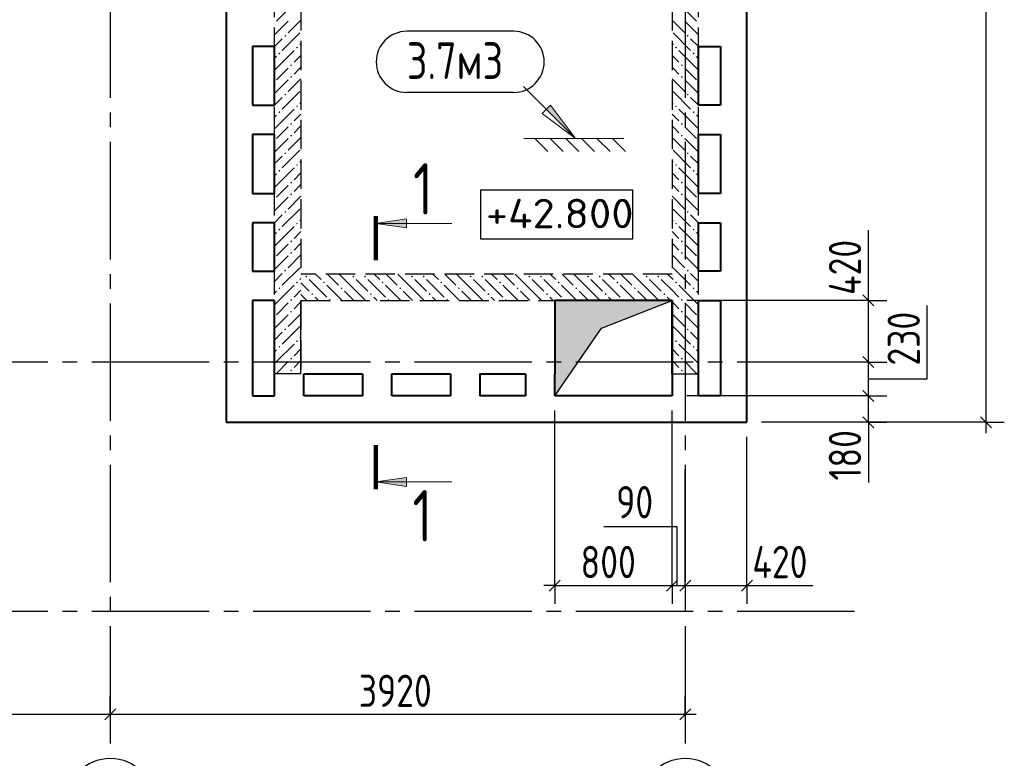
# Model space of a CAD drawing. Header units: millimetres. Extents: x 40580 to 1168286, y -220995 to 81020.
# Tile 308 of 419: x 771198 to 777911, y -112364 to -107331. Entities that reach past the tile are written whole.
import ezdxf

# ---------------------------------------------------------------- set-up
doc = ezdxf.new("R2010")
doc.units = ezdxf.units.MM
for name, pattern in [('______2', [270, 200, -70]), ('______5', [1100, 800, -100, 100, -100]), ('CENTER', [2, 1.25, -0.25, 0.25, -0.25])]:
    doc.linetypes.add(name, pattern=pattern)
for name, color, linetype, lineweight in [('Standard', 7, 'Continuous', 25), ('Высотные отметки', 7, 'Continuous', 25), ('ЖБ Перекрытие верхний уровень', 7, 'Continuous', 35), ('ОСИ', 7, 'CENTER', 15), ('Основная', 7, 'Continuous', 40), ('Примечания', 7, 'Continuous', 13), ('Узлы символ', 7, 'Continuous', 25)]:
    doc.layers.add(name, color=color, linetype=linetype, lineweight=lineweight)
doc.layers.add('ЖБ Стена верхний уровень', color=7, linetype='______2', true_color=0x656565)
for name, color, linetype in [('Размерная выноска', 7, 'Continuous'), ('Тонкие', 7, 'Continuous'), ('ФВ-2', 7, 'Continuous')]:
    doc.layers.add(name, color=color, linetype=linetype)
doc.styles.add('GOST 2.304', font='isocpeur.ttf', dxfattribs={"width": 0.8})
doc.styles.add('GOST 2.304-81', font='txt')
doc.styles.add('ISOCPEUR', font='isocpeur.ttf')

msp = doc.modelspace()

# ---------------------------------------------------------------- hatches: boundary and pattern name
at = {"layer": 'ЖБ Стена верхний уровень', "linetype": 'Continuous', "lineweight": -3, "transparency": 33554687}
for points in [[(773014.9, -107440.8), (773008.4, -107434.3), (773001.9, -107440.8), (773008.4, -107447.3)], [(775745.8, -107440.8), (775752.3, -107434.3), (775758.8, -107440.8), (775752.3, -107447.3)], [(773094.9, -107520.8), (773088.4, -107514.3), (773081.9, -107520.8), (773088.4, -107527.3)], [(775665.8, -107520.8), (775672.3, -107514.3), (775678.8, -107520.8), (775672.3, -107527.3)], [(772974.9, -107560.8), (772968.3, -107554.3), (772961.8, -107560.8), (772968.3, -107567.3)], [(775785.8, -107560.8), (775792.3, -107554.3), (775798.8, -107560.8), (775792.3, -107567.3)], [(773054.9, -107640.8), (773048.3, -107634.3), (773041.9, -107640.8), (773048.3, -107647.3)], [(775705.8, -107640.8), (775712.3, -107634.3), (775718.8, -107640.8), (775712.3, -107647.3)], [(773054.9, -107720.8), (773048.3, -107714.3), (773041.9, -107720.8), (773048.3, -107727.3)], [(775705.8, -107720.8), (775712.3, -107714.3), (775718.8, -107720.8), (775712.3, -107727.3)], [(773014.9, -107840.8), (773008.4, -107834.3), (773001.9, -107840.8), (773008.4, -107847.3)], [(775745.8, -107840.8), (775752.3, -107834.3), (775758.8, -107840.8), (775752.3, -107847.3)], [(773094.9, -107920.8), (773088.4, -107914.3), (773081.9, -107920.8), (773088.4, -107927.3)], [(775665.8, -107920.8), (775672.3, -107914.3), (775678.8, -107920.8), (775672.3, -107927.3)], [(772974.9, -107960.8), (772968.3, -107954.3), (772961.8, -107960.8), (772968.3, -107967.3)], [(775785.8, -107960.8), (775792.3, -107954.3), (775798.8, -107960.8), (775792.3, -107967.3)], [(773054.9, -108040.8), (773048.3, -108034.3), (773041.9, -108040.8), (773048.3, -108047.3)], [(775705.8, -108040.8), (775712.3, -108034.3), (775718.8, -108040.8), (775712.3, -108047.3)], [(773054.9, -108120.8), (773048.3, -108114.3), (773041.9, -108120.8), (773048.3, -108127.3)], [(775705.8, -108120.8), (775712.3, -108114.3), (775718.8, -108120.8), (775712.3, -108127.3)], [(773014.9, -108240.8), (773008.4, -108234.3), (773001.9, -108240.8), (773008.4, -108247.3)], [(775745.8, -108240.8), (775752.3, -108234.3), (775758.8, -108240.8), (775752.3, -108247.3)], [(773094.9, -108320.8), (773088.4, -108314.3), (773081.9, -108320.8), (773088.4, -108327.3)], [(775665.8, -108320.8), (775672.3, -108314.3), (775678.8, -108320.8), (775672.3, -108327.3)], [(772974.9, -108360.8), (772968.3, -108354.3), (772961.8, -108360.8), (772968.3, -108367.3)], [(775785.8, -108360.8), (775792.3, -108354.3), (775798.8, -108360.8), (775792.3, -108367.3)], [(773054.9, -108440.8), (773048.3, -108434.3), (773041.9, -108440.8), (773048.3, -108447.3)], [(775705.8, -108440.8), (775712.3, -108434.3), (775718.8, -108440.8), (775712.3, -108447.3)], [(773054.9, -108520.8), (773048.3, -108514.3), (773041.9, -108520.8), (773048.3, -108527.3)], [(775705.8, -108520.8), (775712.3, -108514.3), (775718.8, -108520.8), (775712.3, -108527.3)], [(773014.9, -108640.8), (773008.4, -108634.3), (773001.9, -108640.8), (773008.4, -108647.3)], [(775745.8, -108640.8), (775752.3, -108634.3), (775758.8, -108640.8), (775752.3, -108647.3)], [(773094.9, -108720.8), (773088.4, -108714.3), (773081.9, -108720.8), (773088.4, -108727.3)], [(775665.8, -108720.8), (775672.3, -108714.3), (775678.8, -108720.8), (775672.3, -108727.3)], [(772974.9, -108760.8), (772968.3, -108754.3), (772961.8, -108760.8), (772968.3, -108767.3)], [(775785.8, -108760.8), (775792.3, -108754.3), (775798.8, -108760.8), (775792.3, -108767.3)], [(773054.9, -108840.8), (773048.3, -108834.3), (773041.9, -108840.8), (773048.3, -108847.3)], [(775705.8, -108840.8), (775712.3, -108834.3), (775718.8, -108840.8), (775712.3, -108847.3)], [(773054.9, -108920.8), (773048.3, -108914.3), (773041.9, -108920.8), (773048.3, -108927.3)], [(775705.8, -108920.8), (775712.3, -108914.3), (775718.8, -108920.8), (775712.3, -108927.3)], [(773014.9, -109040.8), (773008.4, -109034.3), (773001.9, -109040.8), (773008.4, -109047.3)], [(773145.8, -109080.8), (773152.3, -109074.3), (773158.8, -109080.8), (773152.3, -109087.3)], [(773465.8, -109080.8), (773472.3, -109074.3), (773478.8, -109080.8), (773472.3, -109087.3)], [(773545.8, -109080.8), (773552.3, -109074.3), (773558.8, -109080.8), (773552.3, -109087.3)], [(773865.8, -109080.8), (773872.3, -109074.3), (773878.8, -109080.8), (773872.3, -109087.3)], [(773945.8, -109080.8), (773952.3, -109074.3), (773958.8, -109080.8), (773952.3, -109087.3)], [(774265.8, -109080.8), (774272.3, -109074.3), (774278.8, -109080.8), (774272.3, -109087.3)], [(774345.8, -109080.8), (774352.3, -109074.3), (774358.8, -109080.8), (774352.3, -109087.3)], [(774665.8, -109080.8), (774672.3, -109074.3), (774678.8, -109080.8), (774672.3, -109087.3)], [(774745.8, -109080.8), (774752.3, -109074.3), (774758.8, -109080.8), (774752.3, -109087.3)], [(775065.8, -109080.8), (775072.3, -109074.3), (775078.8, -109080.8), (775072.3, -109087.3)], [(775145.8, -109080.8), (775152.3, -109074.3), (775158.8, -109080.8), (775152.3, -109087.3)], [(775465.8, -109080.8), (775472.3, -109074.3), (775478.8, -109080.8), (775472.3, -109087.3)], [(775545.8, -109080.8), (775552.3, -109074.3), (775558.8, -109080.8), (775552.3, -109087.3)], [(775745.8, -109040.8), (775752.3, -109034.3), (775758.8, -109040.8), (775752.3, -109047.3)], [(773094.9, -109120.8), (773088.4, -109114.3), (773081.9, -109120.8), (773088.4, -109127.3)], [(773265.8, -109120.8), (773272.3, -109114.3), (773278.8, -109120.8), (773272.3, -109127.3)], [(773665.8, -109120.8), (773672.3, -109114.3), (773678.8, -109120.8), (773672.3, -109127.3)], [(774065.8, -109120.8), (774072.3, -109114.3), (774078.8, -109120.8), (774072.3, -109127.3)], [(774465.8, -109120.8), (774472.3, -109114.3), (774478.8, -109120.8), (774472.3, -109127.3)], [(774865.8, -109120.8), (774872.3, -109114.3), (774878.8, -109120.8), (774872.3, -109127.3)], [(775265.8, -109120.8), (775272.3, -109114.3), (775278.8, -109120.8), (775272.3, -109127.3)], [(775665.8, -109120.8), (775672.3, -109114.3), (775678.8, -109120.8), (775672.3, -109127.3)], [(772974.9, -109160.8), (772968.3, -109154.3), (772961.8, -109160.8), (772968.3, -109167.3)], [(773185.8, -109200.8), (773192.3, -109194.3), (773198.8, -109200.8), (773192.3, -109207.3)], [(773385.8, -109160.8), (773392.3, -109154.3), (773398.8, -109160.8), (773392.3, -109167.3)], [(773585.8, -109200.8), (773592.3, -109194.3), (773598.8, -109200.8), (773592.3, -109207.3)], [(773785.8, -109160.8), (773792.3, -109154.3), (773798.8, -109160.8), (773792.3, -109167.3)], [(773985.8, -109200.8), (773992.3, -109194.3), (773998.8, -109200.8), (773992.3, -109207.3)], [(774185.8, -109160.8), (774192.3, -109154.3), (774198.8, -109160.8), (774192.3, -109167.3)], [(774385.8, -109200.8), (774392.3, -109194.3), (774398.8, -109200.8), (774392.3, -109207.3)], [(774585.8, -109160.8), (774592.3, -109154.3), (774598.8, -109160.8), (774592.3, -109167.3)], [(774785.8, -109200.8), (774792.3, -109194.3), (774798.8, -109200.8), (774792.3, -109207.3)], [(774985.8, -109160.8), (774992.3, -109154.3), (774998.8, -109160.8), (774992.3, -109167.3)], [(775185.8, -109200.8), (775192.3, -109194.3), (775198.8, -109200.8), (775192.3, -109207.3)], [(775385.8, -109160.8), (775392.3, -109154.3), (775398.8, -109160.8), (775392.3, -109167.3)], [(775585.8, -109200.8), (775592.3, -109194.3), (775598.8, -109200.8), (775592.3, -109207.3)], [(775785.8, -109160.8), (775792.3, -109154.3), (775798.8, -109160.8), (775792.3, -109167.3)], [(773054.9, -109240.8), (773048.3, -109234.3), (773041.9, -109240.8), (773048.3, -109247.3)], [(773305.8, -109240.8), (773312.3, -109234.3), (773318.8, -109240.8), (773315.6, -109243.9), (773308.9, -109243.9)], [(773705.8, -109240.8), (773712.3, -109234.3), (773718.8, -109240.8), (773715.6, -109243.9), (773708.9, -109243.9)], [(774105.8, -109240.8), (774112.3, -109234.3), (774118.8, -109240.8), (774115.6, -109243.9), (774108.9, -109243.9)], [(774505.8, -109240.8), (774512.3, -109234.3), (774518.8, -109240.8), (774515.6, -109243.9), (774508.9, -109243.9)], [(774905.8, -109240.8), (774912.3, -109234.3), (774918.8, -109240.8), (774915.6, -109243.9), (774908.9, -109243.9)], [(775305.8, -109240.8), (775312.3, -109234.3), (775318.8, -109240.8), (775315.6, -109243.9), (775308.9, -109243.9)], [(775705.8, -109240.8), (775712.3, -109234.3), (775718.8, -109240.8), (775712.3, -109247.3)], [(773054.9, -109320.8), (773048.3, -109314.3), (773041.9, -109320.8), (773048.3, -109327.3)], [(775705.8, -109320.8), (775712.3, -109314.3), (775718.8, -109320.8), (775712.3, -109327.3)], [(773014.9, -109440.8), (773008.4, -109434.3), (773001.9, -109440.8), (773008.4, -109447.3)], [(775745.8, -109440.8), (775752.3, -109434.3), (775758.8, -109440.8), (775752.3, -109447.3)], [(773094.9, -109520.8), (773088.4, -109514.3), (773081.9, -109520.8), (773088.4, -109527.3)], [(775665.8, -109520.8), (775672.3, -109514.3), (775678.8, -109520.8), (775672.3, -109527.3)], [(772974.9, -109560.8), (772968.3, -109554.3), (772961.8, -109560.8), (772968.3, -109567.3)], [(775785.8, -109560.8), (775792.3, -109554.3), (775798.8, -109560.8), (775792.3, -109567.3)], [(773054.9, -109640.8), (773048.3, -109634.3), (773041.9, -109640.8), (773048.3, -109647.3)], [(775705.8, -109640.8), (775712.3, -109634.3), (775718.8, -109640.8), (775712.3, -109647.3)], [(773054.9, -109720.8), (773048.3, -109714.3), (773041.9, -109720.8), (773048.3, -109727.3)], [(775705.8, -109720.8), (775712.3, -109714.3), (775718.8, -109720.8), (775712.3, -109727.3)]]:
    msp.add_hatch(color=7, dxfattribs=at).paths.add_polyline_path(points, flags=16)
at = {"layer": 'Примечания', "linetype": 'Continuous', "lineweight": 13, "transparency": 33554687}
msp.add_hatch(color=7, dxfattribs=at).paths.add_polyline_path([(774788.3, -107941.6), (774986.3, -108139.6), (774816.6, -107913.3)])
at = {"layer": 'Узлы символ', "linetype": 'Continuous', "lineweight": 13, "transparency": 33554687}
for points in [[(773835.5, -108748.5), (773625.5, -108718.5), (773835.5, -108688.5)], [(773835.5, -110510.8), (773625.5, -110480.8), (773835.5, -110450.8)]]:
    msp.add_hatch(color=7, dxfattribs=at).paths.add_polyline_path(points, flags=16)
at = {"layer": 'ФВ-2'}
h = msp.add_hatch(color=256, dxfattribs=at)
h.dxf.hatch_style = 1
h.paths.add_polyline_path([(775404.5, -109338), (775163.7, -109432.1), (774845.3, -109893.9), (774845.3, -109264)])
h.paths.add_polyline_path([(775404.5, -109338), (774845.3, -109264), (774845.3, -109243.9), (775645.3, -109243.9)])

# ---------------------------------------------------------------- linework, layer by layer
at = {"layer": 'Standard', "color": 7, "linetype": 'Continuous', "lineweight": 25, "transparency": 33554687}
for p, q in [((777021.8, -109281.4), (776946.8, -109206.5)), ((777021.8, -109701.4), (776946.8, -109626.5)), ((777021.8, -109931.5), (776946.8, -109856.4)), ((777021.8, -110111.4), (776946.8, -110036.4)), ((777748.1, -110036.4), (777823.1, -110111.4)), ((774807.8, -111224), (774882.8, -111149)), ((775607.8, -111224), (775682.8, -111149)), ((775697.8, -111224), (775772.8, -111149)), ((776117.8, -111224), (776192.8, -111149)), ((771777.8, -112101.4), (771852.8, -112026.5)), ((775697.8, -112101.4), (775772.8, -112026.5))]:
    msp.add_line(p, q, dxfattribs=at)
at = {"layer": 'Standard', "color": 7, "linetype": 'Continuous', "lineweight": -3, "transparency": 33554687}
for p, q in [((776984.3, -109243.9), (776984.3, -109169)), ((776984.3, -109663.9), (776984.3, -109243.9)), ((776984.3, -109893.9), (776984.3, -109663.9)), ((776984.3, -110073.9), (776984.3, -109893.9)), ((776984.3, -110073.9), (776984.3, -110148.9)), ((777785.6, -110073.9), (777785.6, -110148.9)), ((774845.3, -111186.5), (774770.3, -111186.5)), ((774845.3, -111186.5), (775645.3, -111186.5)), ((775645.3, -111186.5), (775735.3, -111186.5)), ((775735.3, -111186.5), (776155.3, -111186.5)), ((776155.3, -111186.5), (776230.3, -111186.5)), ((767895.3, -112064), (771815.3, -112064)), ((771815.3, -112064), (775735.3, -112064)), ((775735.3, -112064), (775810.3, -112064))]:
    msp.add_line(p, q, dxfattribs=at)
at = {"layer": 'Standard', "color": 251, "linetype": 'Continuous', "lineweight": -3, "true_color": 0x656565, "transparency": 33554687}
for p, q in [((776984.3, -109243.9), (776859.3, -109243.9)), ((776984.3, -109243.9), (777109.3, -109243.9)), ((776984.3, -109663.9), (776859.3, -109663.9)), ((776984.3, -109663.9), (777109.3, -109663.9)), ((776984.3, -109893.9), (776859.3, -109893.9)), ((776984.3, -109893.9), (777109.3, -109893.9)), ((774845.3, -111186.5), (774845.3, -109993.9)), ((777785.6, -110073.9), (776255.3, -110073.9)), ((776984.3, -110073.9), (776859.3, -110073.9)), ((776984.3, -110073.9), (777109.3, -110073.9)), ((777785.6, -110073.9), (777660.6, -110073.9)), ((777785.6, -110073.9), (777910.6, -110073.9)), ((774845.3, -111186.5), (774845.3, -111061.5)), ((775645.3, -111186.5), (775645.3, -111061.5)), ((775735.3, -111186.5), (775735.3, -111061.5)), ((776155.3, -111186.5), (776155.3, -111061.5)), ((774845.3, -111186.5), (774845.3, -111311.5)), ((775645.3, -111186.5), (775645.3, -111311.5)), ((775735.3, -111186.5), (775735.3, -111311.5)), ((776155.3, -111186.5), (776155.3, -111311.5)), ((771815.3, -112064), (771815.3, -111938.9)), ((775735.3, -112064), (775735.3, -111938.9)), ((771815.3, -112064), (771815.3, -112188.9)), ((771815.3, -112064), (771815.3, -112064)), ((775735.3, -112064), (775735.3, -112188.9)), ((775735.3, -112064), (775735.3, -112064))]:
    msp.add_line(p, q, dxfattribs=at)
at = {"layer": 'Standard', "color": 7, "linetype": 'Continuous', "lineweight": -3, "transparency": 33554687}
msp.add_lwpolyline([(777785.6, -103763.9), (777785.6, -106514.7), (777785.6, -106514.7), (777785.6, -110073.9)], dxfattribs=at)
at = {"layer": 'Standard', "color": 251, "linetype": 'Continuous', "lineweight": -3, "true_color": 0x656565, "transparency": 33554687}
for points in [[(776984.3, -109243.9), (776967.3, -109243.9), (776967.3, -109243.9), (775745.3, -109243.9)], [(776984.3, -109663.9), (776967.3, -109663.9), (776967.3, -109663.9), (776725.3, -109663.9)], [(776984.3, -109893.9), (776967.3, -109893.9), (776967.3, -109893.9), (775745.3, -109893.9)], [(775645.3, -111186.5), (775645.3, -111169.5), (775645.3, -111169.5), (775645.3, -110866.5), (775645.3, -110866.5), (775645.3, -109993.9)], [(776984.3, -110073.9), (776967.3, -110073.9), (776967.3, -110073.9), (776255.3, -110073.9)], [(776155.3, -111186.5), (776155.3, -111169.5), (776155.3, -111169.5), (776155.3, -110631.1), (776155.3, -110631.1), (776155.3, -110173.9)], [(775735.3, -111186.5), (775735.3, -111169.5), (775735.3, -111169.5), (775735.3, -110825), (775735.3, -110825), (775735.3, -110393.9)]]:
    msp.add_lwpolyline(points, dxfattribs=at)
at = {"layer": 'Высотные отметки', "color": 7, "linetype": 'Continuous', "lineweight": -3, "transparency": 33554687}
msp.add_lwpolyline([(774339.1, -108824.7), (775377.9, -108824.7), (775377.9, -108491.4), (774339.1, -108491.4), (774339.1, -108824.7)], dxfattribs=at)
at = {"layer": 'ЖБ Перекрытие верхний уровень', "color": 7, "linetype": 'Continuous', "lineweight": 25, "transparency": 33554687}
msp.add_line((773115.3, -109743.9), (773115.3, -109243.9), dxfattribs=at)
at = {"layer": 'ЖБ Стена верхний уровень', "color": 251, "linetype": '______2', "lineweight": -3, "true_color": 0x656565, "transparency": 33554687}
for p, q in [((772935.3, -109743.9), (772935.3, -103963.9)), ((773115.3, -103963.9), (773115.3, -109063.9)), ((775645.3, -103963.9), (775645.3, -109063.9)), ((775825.3, -109743.9), (775825.3, -103963.9)), ((775645.3, -109063.9), (773115.3, -109063.9)), ((773115.3, -109243.9), (775645.3, -109243.9)), ((773115.3, -109243.9), (773115.3, -109743.9)), ((773115.3, -109743.9), (772935.3, -109743.9)), ((775645.3, -109743.9), (775825.3, -109743.9))]:
    msp.add_line(p, q, dxfattribs=at)
at = {"layer": 'ЖБ Стена верхний уровень', "color": 9, "linetype": 'Continuous', "lineweight": -3, "true_color": 0xc7c7c7, "transparency": 33554687}
for p, q in [((773028.4, -107260.8), (772948.3, -107340.8)), ((775732.3, -107260.8), (775812.3, -107340.8)), ((773115.3, -107333.8), (773028.4, -107420.8)), ((775645.3, -107333.8), (775732.3, -107420.8)), ((773028.4, -107340.8), (772935.3, -107433.9)), ((775732.3, -107340.8), (775825.3, -107433.9)), ((772935.3, -107513.9), (772988.4, -107460.8)), ((773108.4, -107420.8), (772988.4, -107540.8)), ((775652.3, -107420.8), (775772.3, -107540.8)), ((775825.3, -107513.9), (775772.3, -107460.8)), ((773115.3, -107493.9), (773108.4, -107500.8)), ((775645.3, -107493.9), (775652.3, -107500.8)), ((772948.3, -107580.8), (772935.3, -107593.8)), ((772948.3, -107660.8), (773068.3, -107540.8)), ((773115.3, -107573.9), (773068.3, -107620.8)), ((775645.3, -107573.9), (775692.3, -107620.8)), ((775812.3, -107660.8), (775692.3, -107540.8)), ((775812.3, -107580.8), (775825.3, -107593.8)), ((772948.3, -107660.8), (772935.3, -107673.8)), ((773028.4, -107660.8), (772948.3, -107740.8)), ((773068.3, -107700.8), (773108.4, -107660.8)), ((773108.4, -107660.8), (773115.3, -107653.9)), ((775652.3, -107660.8), (775645.3, -107653.9)), ((775692.3, -107700.8), (775652.3, -107660.8)), ((775732.3, -107660.8), (775812.3, -107740.8)), ((775812.3, -107660.8), (775825.3, -107673.8)), ((773115.3, -107733.9), (773028.4, -107820.8)), ((775645.3, -107733.9), (775732.3, -107820.8)), ((773028.4, -107740.8), (772935.3, -107833.9)), ((775732.3, -107740.8), (775825.3, -107833.9)), ((772935.3, -107913.9), (772988.4, -107860.8)), ((773108.4, -107820.8), (772988.4, -107940.8)), ((775652.3, -107820.8), (775772.3, -107940.8)), ((775825.3, -107913.9), (775772.3, -107860.8)), ((772948.3, -108060.8), (773068.3, -107940.8)), ((773115.3, -107893.9), (773108.4, -107900.8)), ((775645.3, -107893.9), (775652.3, -107900.8)), ((775812.3, -108060.8), (775692.3, -107940.8)), ((772948.3, -107980.8), (772935.3, -107993.8)), ((773115.3, -107973.9), (773068.3, -108020.8)), ((775645.3, -107973.9), (775692.3, -108020.8)), ((775812.3, -107980.8), (775825.3, -107993.8)), ((772948.3, -108060.8), (772935.3, -108073.8)), ((773028.4, -108060.8), (772948.3, -108140.8)), ((773068.3, -108100.8), (773108.4, -108060.8)), ((773108.4, -108060.8), (773115.3, -108053.9)), ((775652.3, -108060.8), (775645.3, -108053.9)), ((775692.3, -108100.8), (775652.3, -108060.8)), ((775732.3, -108060.8), (775812.3, -108140.8)), ((775812.3, -108060.8), (775825.3, -108073.8)), ((773028.4, -108140.8), (772935.3, -108233.9)), ((773115.3, -108133.9), (773028.4, -108220.8)), ((775645.3, -108133.9), (775732.3, -108220.8)), ((775732.3, -108140.8), (775825.3, -108233.9)), ((772935.3, -108313.9), (772988.4, -108260.8)), ((773108.4, -108220.8), (772988.4, -108340.8)), ((775652.3, -108220.8), (775772.3, -108340.8)), ((775825.3, -108313.9), (775772.3, -108260.8)), ((772948.3, -108460.8), (773068.3, -108340.8)), ((773115.3, -108293.9), (773108.4, -108300.8)), ((775645.3, -108293.9), (775652.3, -108300.8)), ((775812.3, -108460.8), (775692.3, -108340.8)), ((772948.3, -108380.8), (772935.3, -108393.8)), ((773115.3, -108373.9), (773068.3, -108420.8)), ((775645.3, -108373.9), (775692.3, -108420.8)), ((775812.3, -108380.8), (775825.3, -108393.8)), ((772948.3, -108460.8), (772935.3, -108473.8)), ((773028.4, -108460.8), (772948.3, -108540.8)), ((773068.3, -108500.8), (773108.4, -108460.8)), ((773108.4, -108460.8), (773115.3, -108453.9)), ((775652.3, -108460.8), (775645.3, -108453.9)), ((775692.3, -108500.8), (775652.3, -108460.8)), ((775732.3, -108460.8), (775812.3, -108540.8)), ((775812.3, -108460.8), (775825.3, -108473.8)), ((773028.4, -108540.8), (772935.3, -108633.9)), ((773115.3, -108533.9), (773028.4, -108620.8)), ((775645.3, -108533.9), (775732.3, -108620.8)), ((775732.3, -108540.8), (775825.3, -108633.9)), ((772935.3, -108713.9), (772988.4, -108660.8)), ((773108.4, -108620.8), (772988.4, -108740.8)), ((775652.3, -108620.8), (775772.3, -108740.8)), ((775825.3, -108713.9), (775772.3, -108660.8)), ((772948.3, -108860.8), (773068.3, -108740.8)), ((773115.3, -108693.9), (773108.4, -108700.8)), ((775645.3, -108693.9), (775652.3, -108700.8)), ((775812.3, -108860.8), (775692.3, -108740.8)), ((772948.3, -108780.8), (772935.3, -108793.8)), ((773115.3, -108773.9), (773068.3, -108820.8)), ((775645.3, -108773.9), (775692.3, -108820.8)), ((775812.3, -108780.8), (775825.3, -108793.8)), ((772948.3, -108860.8), (772935.3, -108873.8)), ((773028.4, -108860.8), (772948.3, -108940.8)), ((773068.3, -108900.8), (773108.4, -108860.8)), ((773108.4, -108860.8), (773115.3, -108853.9)), ((775652.3, -108860.8), (775645.3, -108853.9)), ((775692.3, -108900.8), (775652.3, -108860.8)), ((775732.3, -108860.8), (775812.3, -108940.8)), ((775812.3, -108860.8), (775825.3, -108873.8)), ((773028.4, -108940.8), (772935.3, -109033.9)), ((773115.3, -108933.9), (773028.4, -109020.8)), ((775645.3, -108933.9), (775732.3, -109020.8)), ((775732.3, -108940.8), (775825.3, -109033.9)), ((772935.3, -109113.9), (772988.4, -109060.8)), ((773108.4, -109020.8), (772988.4, -109140.8)), ((773215.4, -109063.9), (773252.3, -109100.8)), ((773295.4, -109063.9), (773372.3, -109140.8)), ((773492.3, -109180.8), (773375.4, -109063.9)), ((773615.4, -109063.9), (773652.3, -109100.8)), ((773695.4, -109063.9), (773772.3, -109140.8)), ((773892.3, -109180.8), (773775.4, -109063.9)), ((774015.4, -109063.9), (774052.3, -109100.8)), ((774095.4, -109063.9), (774172.3, -109140.8)), ((774292.3, -109180.8), (774175.4, -109063.9)), ((774415.4, -109063.9), (774452.3, -109100.8)), ((774495.4, -109063.9), (774572.3, -109140.8)), ((774692.3, -109180.8), (774575.4, -109063.9)), ((774815.4, -109063.9), (774852.3, -109100.8)), ((774895.4, -109063.9), (774972.3, -109140.8)), ((775092.3, -109180.8), (774975.4, -109063.9)), ((775215.4, -109063.9), (775252.3, -109100.8)), ((775295.4, -109063.9), (775372.3, -109140.8)), ((775492.3, -109180.8), (775375.4, -109063.9)), ((775615.4, -109063.9), (775645.3, -109093.9)), ((775652.3, -109020.8), (775772.3, -109140.8)), ((775825.3, -109113.9), (775772.3, -109060.8)), ((772948.3, -109260.8), (773068.3, -109140.8)), ((773115.3, -109093.9), (773108.4, -109100.8)), ((773115.3, -109123.9), (773172.3, -109180.8)), ((773172.3, -109100.8), (773292.3, -109220.8)), ((773395.4, -109243.9), (773292.3, -109140.8)), ((773492.3, -109100.8), (773572.3, -109180.8)), ((773572.3, -109100.8), (773692.3, -109220.8)), ((773795.4, -109243.9), (773692.3, -109140.8)), ((773892.3, -109100.8), (773972.3, -109180.8)), ((773972.3, -109100.8), (774092.3, -109220.8)), ((774195.4, -109243.9), (774092.3, -109140.8)), ((774292.3, -109100.8), (774372.3, -109180.8)), ((774372.3, -109100.8), (774492.3, -109220.8)), ((774595.4, -109243.9), (774492.3, -109140.8)), ((774692.3, -109100.8), (774772.3, -109180.8)), ((774772.3, -109100.8), (774892.3, -109220.8)), ((774995.4, -109243.9), (774892.3, -109140.8)), ((775092.3, -109100.8), (775172.3, -109180.8)), ((775172.3, -109100.8), (775292.3, -109220.8)), ((775395.4, -109243.9), (775292.3, -109140.8)), ((775492.3, -109100.8), (775572.3, -109180.8)), ((775572.3, -109100.8), (775645.3, -109173.9)), ((775645.3, -109093.9), (775652.3, -109100.8)), ((775812.3, -109260.8), (775692.3, -109140.8)), ((772948.3, -109180.8), (772935.3, -109193.8)), ((773115.3, -109173.9), (773068.3, -109220.8)), ((773115.3, -109203.9), (773155.4, -109243.9)), ((773412.3, -109180.8), (773475.4, -109243.9)), ((773492.3, -109180.8), (773555.4, -109243.9)), ((773812.3, -109180.8), (773875.4, -109243.9)), ((773892.3, -109180.8), (773955.4, -109243.9)), ((774212.3, -109180.8), (774275.4, -109243.9)), ((774292.3, -109180.8), (774355.4, -109243.9)), ((774612.3, -109180.8), (774675.4, -109243.9)), ((774692.3, -109180.8), (774755.4, -109243.9)), ((775012.3, -109180.8), (775075.4, -109243.9)), ((775092.3, -109180.8), (775155.4, -109243.9)), ((775412.3, -109180.8), (775475.4, -109243.9)), ((775492.3, -109180.8), (775555.4, -109243.9)), ((775645.3, -109173.9), (775692.3, -109220.8)), ((775812.3, -109180.8), (775825.3, -109193.8)), ((772948.3, -109260.8), (772935.3, -109273.8)), ((773028.4, -109260.8), (772948.3, -109340.8)), ((773068.3, -109300.8), (773108.4, -109260.8)), ((773108.4, -109260.8), (773115.3, -109253.9)), ((773235.4, -109243.9), (773212.3, -109220.8)), ((773635.4, -109243.9), (773612.3, -109220.8)), ((774035.4, -109243.9), (774012.3, -109220.8)), ((774435.4, -109243.9), (774412.3, -109220.8)), ((774835.4, -109243.9), (774812.3, -109220.8)), ((775235.4, -109243.9), (775212.3, -109220.8)), ((775635.4, -109243.9), (775612.3, -109220.8)), ((775652.3, -109260.8), (775645.3, -109253.9)), ((775692.3, -109300.8), (775652.3, -109260.8)), ((775732.3, -109260.8), (775812.3, -109340.8)), ((775812.3, -109260.8), (775825.3, -109273.8)), ((773028.4, -109340.8), (772935.3, -109433.9)), ((773115.3, -109333.9), (773028.4, -109420.8)), ((775645.3, -109333.9), (775732.3, -109420.8)), ((775732.3, -109340.8), (775825.3, -109433.9)), ((772935.3, -109513.9), (772988.4, -109460.8)), ((773108.4, -109420.8), (772988.4, -109540.8)), ((775652.3, -109420.8), (775772.3, -109540.8)), ((775825.3, -109513.9), (775772.3, -109460.8)), ((772948.3, -109660.8), (773068.3, -109540.8)), ((773115.3, -109493.9), (773108.4, -109500.8)), ((775645.3, -109493.9), (775652.3, -109500.8)), ((775812.3, -109660.8), (775692.3, -109540.8)), ((772948.3, -109580.8), (772935.3, -109593.8)), ((773115.3, -109573.9), (773068.3, -109620.8)), ((775645.3, -109573.9), (775692.3, -109620.8)), ((775812.3, -109580.8), (775825.3, -109593.8)), ((772948.3, -109660.8), (772935.3, -109673.8)), ((773028.4, -109660.8), (772948.3, -109740.8)), ((773068.3, -109700.8), (773108.4, -109660.8)), ((773108.4, -109660.8), (773115.3, -109653.9)), ((775652.3, -109660.8), (775645.3, -109653.9)), ((775692.3, -109700.8), (775652.3, -109660.8)), ((775732.3, -109660.8), (775812.3, -109740.8)), ((775812.3, -109660.8), (775825.3, -109673.8)), ((773028.4, -109740.8), (773025.2, -109743.9)), ((773115.3, -109733.9), (773105.2, -109743.9)), ((775645.3, -109733.9), (775655.4, -109743.9)), ((775732.3, -109740.8), (775735.4, -109743.9))]:
    msp.add_line(p, q, dxfattribs=at)
at = {"layer": 'ОСИ', "color": 8, "linetype": '______5', "lineweight": -3, "transparency": 33554687}
for p, q in [((771815.3, -102663.9), (771815.3, -112364)), ((775735.3, -102663.9), (775735.3, -112364)), ((776889, -109663.9), (749345.6, -109663.9)), ((776889, -111364), (749345.6, -111364))]:
    msp.add_line(p, q, dxfattribs=at)
at = {"layer": 'ОСИ', "color": 7, "linetype": 'Continuous', "lineweight": -3, "transparency": 33554687}
for centre in [(771815.3, -112664), (775735.3, -112664)]:
    msp.add_circle(centre, 300, dxfattribs=at)
at = {"layer": 'Основная', "transparency": 33554687}
for p, q in [((772605.3, -103763.9), (772605.3, -110073.9)), ((776155.3, -110073.9), (776155.3, -103763.9)), ((772785.3, -107513.9), (772785.3, -107913.9)), ((772935.3, -107513.9), (772785.3, -107513.9)), ((772935.3, -107913.9), (772935.3, -107513.9)), ((775825.3, -107913.9), (775825.3, -107513.9)), ((775825.3, -107513.9), (775975.3, -107513.9)), ((775975.3, -107513.9), (775975.3, -107913.9)), ((772785.3, -107913.9), (772935.3, -107913.9)), ((775975.3, -107913.9), (775825.3, -107913.9)), ((772785.3, -108113.9), (772785.3, -108513.9)), ((772935.3, -108113.9), (772785.3, -108113.9)), ((772935.3, -108513.9), (772935.3, -108113.9)), ((775825.3, -108513.9), (775825.3, -108113.9)), ((775825.3, -108113.9), (775975.3, -108113.9)), ((775975.3, -108113.9), (775975.3, -108513.9)), ((772785.3, -108513.9), (772935.3, -108513.9)), ((775975.3, -108513.9), (775825.3, -108513.9)), ((772785.3, -108713.9), (772785.3, -109043.9)), ((772935.3, -108713.9), (772785.3, -108713.9)), ((772935.3, -109043.9), (772935.3, -108713.9)), ((775825.3, -109043.9), (775825.3, -108713.9)), ((775825.3, -108713.9), (775975.3, -108713.9)), ((775975.3, -108713.9), (775975.3, -109043.9)), ((772785.3, -109043.9), (772935.3, -109043.9)), ((775975.3, -109043.9), (775825.3, -109043.9)), ((772935.3, -109243.9), (772785.3, -109243.9)), ((772785.3, -109243.9), (772785.3, -109893.9)), ((772935.3, -109893.9), (772935.3, -109243.9)), ((775645.3, -109243.9), (774845.3, -109243.9)), ((774845.3, -109243.9), (774845.3, -109743.9)), ((775645.3, -109243.9), (775645.3, -109743.9)), ((775645.3, -109743.9), (775645.3, -109243.9)), ((775825.3, -109893.9), (775825.3, -109243.9)), ((775825.3, -109243.9), (775975.3, -109243.9)), ((775975.3, -109243.9), (775975.3, -109893.9)), ((773135.3, -109893.9), (773135.3, -109743.9)), ((773135.3, -109743.9), (773535.3, -109743.9)), ((773535.3, -109743.9), (773535.3, -109893.9)), ((773735.3, -109893.9), (773735.3, -109743.9)), ((773735.3, -109743.9), (774135.3, -109743.9)), ((774135.3, -109743.9), (774135.3, -109893.9)), ((774335.3, -109743.9), (774645.3, -109743.9)), ((774335.3, -109743.9), (774335.3, -109893.9)), ((774645.3, -109743.9), (774645.3, -109893.9)), ((774845.3, -109893.9), (774845.3, -109743.9)), ((775645.3, -109743.9), (775645.3, -109893.9)), ((772785.3, -109893.9), (772935.3, -109893.9)), ((773535.3, -109893.9), (773135.3, -109893.9)), ((774135.3, -109893.9), (773735.3, -109893.9)), ((774645.3, -109893.9), (774335.3, -109893.9)), ((775645.3, -109893.9), (774845.3, -109893.9)), ((775975.3, -109893.9), (775825.3, -109893.9)), ((772605.3, -110073.9), (776155.3, -110073.9))]:
    msp.add_line(p, q, dxfattribs=at)
at = {"layer": 'Примечания', "color": 7, "linetype": 'Continuous', "lineweight": 25, "transparency": 33554687}
for p, q in [((774565.5, -107409.5), (773837.1, -107409.5)), ((774565.5, -107826.2), (773837.1, -107826.2))]:
    msp.add_line(p, q, dxfattribs=at)
at = {"layer": 'Примечания', "color": 7, "linetype": 'Continuous', "lineweight": 13, "transparency": 33554687}
for p, q in [((774632.6, -107785.9), (774986.3, -108139.6)), ((774816.6, -107913.3), (774760, -107969.9)), ((774986.3, -108139.6), (774816.6, -107913.3)), ((774760, -107969.9), (774986.3, -108139.6)), ((775317.4, -108139.6), (774634, -108139.6)), ((774709, -108139.6), (774797.9, -108228.5)), ((774815.1, -108139.6), (774904.1, -108228.5)), ((774921.3, -108139.6), (775010.2, -108228.5)), ((774986.3, -108139.6), (774986.3, -108139.6)), ((774986.3, -108139.6), (774986.3, -108139.6)), ((774986.3, -108139.6), (774986.3, -108139.6)), ((775027.4, -108139.6), (775116.4, -108228.5)), ((775133.6, -108139.6), (775222.5, -108228.5)), ((775239.7, -108139.6), (775328.7, -108228.5))]:
    msp.add_line(p, q, dxfattribs=at)
at = {"layer": 'Примечания', "color": 7, "linetype": 'Continuous', "lineweight": 25, "transparency": 33554687}
for centre, start, end in [((773837.1, -107617.9), 90, 270), ((774565.5, -107617.9), 270, 90)]:
    msp.add_arc(centre, 208.3, start, end, dxfattribs=at)
at = {"layer": 'Размерная выноска', "color": 7, "linetype": 'Continuous', "lineweight": -3, "transparency": 33554687}
for p, q in [((776984.3, -109243.9), (776984.3, -108763.9)), ((776984.3, -110073.9), (776984.3, -110484)), ((776155.3, -111186.5), (776605.3, -111186.5))]:
    msp.add_line(p, q, dxfattribs=at)
for points in [[(776984.3, -109778.9), (777384.3, -109778.9), (777384.3, -109278.9)], [(775680.3, -111186.5), (775680.3, -110786.5), (775180.3, -110786.5)]]:
    msp.add_lwpolyline(points, dxfattribs=at)
at = {"layer": 'Тонкие', "lineweight": 100}
for p, q in [((773625.5, -108968.5), (773625.5, -108668.5)), ((773625.5, -110230.8), (773625.5, -110530.8))]:
    msp.add_line(p, q, dxfattribs=at)
at = {"layer": 'Тонкие'}
for p, q in [((775163.7, -109432.1), (775645.3, -109243.9)), ((774845.3, -109893.9), (775163.7, -109432.1))]:
    msp.add_line(p, q, dxfattribs=at)
at = {"layer": 'Узлы символ', "color": 7, "linetype": 'Continuous', "lineweight": 13, "transparency": 33554687}
for p, q in [((773625.5, -108718.5), (773835.5, -108688.5)), ((773625.5, -108718.5), (774144.7, -108718.5)), ((773835.5, -108748.5), (773625.5, -108718.5)), ((773835.5, -108688.5), (773835.5, -108748.5)), ((773835.5, -108718.5), (773850.5, -108718.5)), ((773625.5, -110480.8), (773835.5, -110450.8)), ((773625.5, -110480.8), (774144.7, -110480.8)), ((773625.5, -110480.8), (773625.5, -110480.8)), ((773625.5, -110480.8), (773625.5, -110480.8)), ((773625.5, -110480.8), (773625.5, -110480.8)), ((773835.5, -110510.8), (773625.5, -110480.8)), ((773835.5, -110450.8), (773835.5, -110510.8)), ((773835.5, -110480.8), (773850.5, -110480.8))]:
    msp.add_line(p, q, dxfattribs=at)

# ---------------------------------------------------------------- texts
at = {"layer": 'Standard', "color": 7, "linetype": 'Continuous', "lineweight": 25, "transparency": 33554687, "char_height": 220, "attachment_point": 7, "rotation": 90, "style": 'GOST 2.304-81'}
for s, insert, width in [('420', (776934.3, -109206.5), 531.967), ('230', (777335, -109688.2), 516.396), ('180', (776934.3, -110471.2), 485.092)]:
    msp.add_mtext(s, dxfattribs=dict(at, insert=insert, width=width))
at = {"layer": 'Standard', "color": 7, "linetype": 'Continuous', "lineweight": 25, "transparency": 33554687, "char_height": 220, "attachment_point": 7, "style": 'GOST 2.304-81'}
for s, insert, width in [('90', (775264.5, -110728.6), 391.311), ('800', (775022, -111136.5), 531.967), ('420', (776192.8, -111136.4), 531.973), ('3920', (773509.5, -112013.9), 657.046)]:
    msp.add_mtext(s, dxfattribs=dict(at, insert=insert, width=width))
at = {"layer": 'Высотные отметки', "color": 7, "linetype": 'Continuous', "lineweight": -3, "transparency": 33554687, "insert": (774376.1, -108751.4), "char_height": 200, "width": 931.942, "attachment_point": 7, "style": 'GOST 2.304'}
msp.add_mtext('{\\W1.1100;+42.800}', dxfattribs=at)
at = {"layer": 'Примечания', "color": 7, "linetype": 'Continuous', "lineweight": 25, "transparency": 33554687, "insert": (773837.1, -107734.5), "char_height": 250, "width": 853.198, "attachment_point": 7, "style": 'GOST 2.304'}
msp.add_mtext('3.7м3', dxfattribs=at)
at = {"layer": 'Узлы символ', "color": 7, "linetype": 'Continuous', "lineweight": -3, "transparency": 33554687, "char_height": 350, "attachment_point": 7, "style": 'ISOCPEUR'}
for insert, width in [((773879.6, -108658.4), 381.312), ((773875.8, -110886.1), 381.322)]:
    msp.add_mtext('{\\W0.7800;1}', dxfattribs=dict(at, insert=insert, width=width))

doc.saveas('drawing.dxf')
